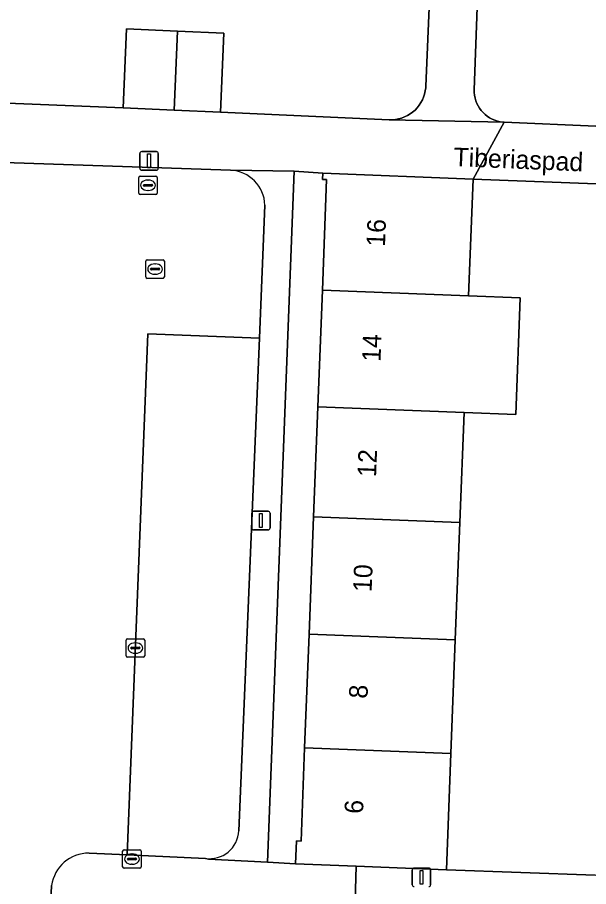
# Model space of a CAD drawing. Extents: x 161354 to 162026, y 386504 to 387460.
# Drawn here: x 161506.14 to 161536.91, y 387349.57 to 387396.43 of the extents above; entities that cross this region are included whole.
import ezdxf

# ---------------------------------------------------------------- set-up
doc = ezdxf.new("R2010")
doc.units = 0
for name, color, linetype in [('IMGEO_Erf', 7, 'Continuous'), ('IMGEO_Kolk', 7, 'Continuous'), ('IMGEO_Lichtmast', 7, 'Continuous'), ('IMGEO_Openbare_ruimte_label', 7, 'Continuous'), ('IMGEO_Pand', 7, 'Continuous'), ('IMGEO_Pand_nummerreeks', 7, 'Continuous'), ('IMGEO_Parkeervlak_open', 7, 'Continuous'), ('IMGEO_Rijbaan_lokaal_open', 7, 'Continuous'), ('IMGEO_Rioolput', 7, 'Continuous'), ('IMGEO_Voetpad_open', 7, 'Continuous')]:
    doc.layers.add(name, color=color, linetype=linetype)

msp = doc.modelspace()

# ---------------------------------------------------------------- linework, layer by layer
at = {"layer": 'IMGEO_Erf'}
for points in [[(161504.241, 387391.849), (161511.831, 387391.556), (161512.019, 387395.813), (161514.757, 387395.692), (161517.268, 387395.581), (161517.08, 387391.324), (161526.168, 387390.907), (161526.337, 387390.908), (161526.506, 387390.924), (161526.673, 387390.955), (161526.836, 387391), (161526.994, 387391.06), (161527.147, 387391.134), (161527.292, 387391.222), (161527.429, 387391.322), (161527.556, 387391.433), (161527.673, 387391.556), (161527.778, 387391.689), (161527.872, 387391.83), (161527.952, 387391.979), (161528.018, 387392.135), (161528.07, 387392.296), (161528.108, 387392.462), (161528.131, 387392.629), (161528.137, 387392.72), (161529.048, 387414.318)], [(161531.527, 387414.224), (161530.744, 387392.53), (161530.745, 387392.379), (161530.76, 387392.228), (161530.789, 387392.08), (161530.83, 387391.934), (161530.884, 387391.793), (161530.951, 387391.657), (161531.029, 387391.528), (161531.119, 387391.406), (161531.219, 387391.293), (161531.329, 387391.189), (161531.448, 387391.095), (161531.575, 387391.013), (161531.709, 387390.942), (161531.848, 387390.883), (161531.992, 387390.837), (161532.14, 387390.804), (161532.29, 387390.784), (161532.354, 387390.78), (161537.304, 387390.561)], [(161538.724, 387387.401), (161530.688, 387387.712), (161530.445, 387381.422), (161533.228, 387381.314), (161532.984, 387375.028), (161530.201, 387375.136), (161529.972, 387369.204), (161529.727, 387362.874), (161529.49, 387356.754), (161529.247, 387350.479), (161537.263, 387350.185)]]:
    msp.add_lwpolyline(points, dxfattribs=at)
msp.add_lwpolyline([(161521.053, 387388.134), (161519.613, 387350.892), (161521.119, 387350.794), (161521.168, 387352.036), (161521.416, 387352.026), (161521.611, 387357.06), (161521.848, 387363.18), (161522.093, 387369.51), (161522.322, 387375.442), (161522.565, 387381.728), (161522.796, 387387.688), (161522.578, 387387.697), (161522.591, 387388.025)], close=True, dxfattribs=at)
at = {"layer": 'IMGEO_Kolk'}
for p, q in [((161513.132, 387383.359), (161513.984, 387383.359)), ((161513.057, 387382.433), (161513.057, 387383.285)), ((161513.316, 387382.853), (161513.316, 387382.865)), ((161513.359, 387382.902), (161513.757, 387382.902)), ((161513.545, 387383.139), (161513.57, 387383.139)), ((161513.8, 387382.865), (161513.8, 387382.853)), ((161514.058, 387383.285), (161514.058, 387382.433)), ((161513.754, 387382.816), (161513.356, 387382.816)), ((161513.568, 387382.579), (161513.543, 387382.579)), ((161513.984, 387382.359), (161513.132, 387382.359)), ((161511.998, 387362.007), (161511.998, 387362.859)), ((161512.073, 387362.933), (161512.925, 387362.933)), ((161512.486, 387362.713), (161512.511, 387362.713)), ((161512.999, 387362.859), (161512.999, 387362.007)), ((161512.257, 387362.427), (161512.257, 387362.439)), ((161512.695, 387362.39), (161512.297, 387362.39)), ((161512.3, 387362.476), (161512.698, 387362.476)), ((161512.741, 387362.439), (161512.741, 387362.427)), ((161512.925, 387361.933), (161512.073, 387361.933)), ((161512.509, 387362.153), (161512.484, 387362.153)), ((161511.809, 387350.633), (161511.809, 387351.485)), ((161511.884, 387351.559), (161512.736, 387351.559)), ((161512.81, 387351.485), (161512.81, 387350.633)), ((161512.068, 387351.053), (161512.068, 387351.065)), ((161512.506, 387351.016), (161512.108, 387351.016)), ((161512.111, 387351.102), (161512.509, 387351.102)), ((161512.297, 387351.339), (161512.322, 387351.339)), ((161512.552, 387351.065), (161512.552, 387351.053)), ((161512.736, 387350.559), (161511.884, 387350.559)), ((161512.32, 387350.779), (161512.295, 387350.779))]:
    msp.add_line(p, q, dxfattribs=at)
for points in [[(161513.132, 387383.359), (161513.984, 387383.359)], [(161513.057, 387382.433), (161513.057, 387383.285)], [(161514.058, 387383.285), (161514.058, 387382.433)], [(161513.984, 387382.359), (161513.132, 387382.359)], [(161511.998, 387362.007), (161511.998, 387362.859)], [(161512.073, 387362.933), (161512.925, 387362.933)], [(161512.999, 387362.859), (161512.999, 387362.007)], [(161512.925, 387361.933), (161512.073, 387361.933)], [(161511.809, 387350.633), (161511.809, 387351.485)], [(161511.884, 387351.559), (161512.736, 387351.559)], [(161512.81, 387351.485), (161512.81, 387350.633)], [(161512.736, 387350.559), (161511.884, 387350.559)]]:
    msp.add_lwpolyline(points, dxfattribs=at)
for centre, radius, start, end in [((161513.134, 387383.283), 0.0765, 91.552, 178.448), ((161513.134, 387383.283), 0.0765, 91.552, 178.448), ((161513.982, 387383.283), 0.0765, 1.552, 88.448), ((161513.982, 387383.283), 0.0765, 1.552, 88.448), ((161513.356, 387382.862), 0.0403, 85.8775, 175.7526), ((161513.761, 387382.864), 0.0386, 1.7309, 96.639), ((161513.134, 387382.435), 0.0765, 181.552, 268.448), ((161513.134, 387382.435), 0.0765, 181.552, 268.448), ((161513.353, 387382.852), 0.0366, 178.938, 274.7102), ((161513.757, 387382.859), 0.043, 264.8664, 352.4533), ((161513.982, 387382.435), 0.0765, 271.552, 358.448), ((161513.982, 387382.435), 0.0765, 271.552, 358.448), ((161512.075, 387362.857), 0.0765, 91.552, 178.448), ((161512.075, 387362.857), 0.0765, 91.552, 178.448), ((161512.923, 387362.857), 0.0765, 1.552, 88.448), ((161512.923, 387362.857), 0.0765, 1.552, 88.448), ((161512.297, 387362.436), 0.0403, 85.8775, 175.7526), ((161512.294, 387362.426), 0.0366, 178.938, 274.7102), ((161512.698, 387362.433), 0.043, 264.8664, 352.4533), ((161512.702, 387362.438), 0.0386, 1.7309, 96.639), ((161512.075, 387362.009), 0.0765, 181.552, 268.448), ((161512.075, 387362.009), 0.0765, 181.552, 268.448), ((161512.923, 387362.009), 0.0765, 271.552, 358.448), ((161512.923, 387362.009), 0.0765, 271.552, 358.448), ((161511.886, 387351.483), 0.0765, 91.552, 178.448), ((161511.886, 387351.483), 0.0765, 91.552, 178.448), ((161512.734, 387351.483), 0.0765, 1.552, 88.448), ((161512.734, 387351.483), 0.0765, 1.552, 88.448), ((161512.108, 387351.062), 0.0403, 85.8775, 175.7526), ((161512.105, 387351.052), 0.0366, 178.938, 274.7102), ((161512.509, 387351.059), 0.043, 264.8664, 352.4533), ((161512.513, 387351.064), 0.0386, 1.7309, 96.639), ((161511.886, 387350.635), 0.0765, 181.552, 268.448), ((161511.886, 387350.635), 0.0765, 181.552, 268.448), ((161512.734, 387350.635), 0.0765, 271.552, 358.448), ((161512.734, 387350.635), 0.0765, 271.552, 358.448)]:
    msp.add_arc(centre, radius, start, end, dxfattribs=at)
for centre, major_axis, ratio, start_param, end_param in [((161513.544, 387382.859), (-0.387, 0.002), 0.722429, 4.712389, 7.853982), ((161513.569, 387382.859), (-0.39, 0.002), 0.717154, 1.570796, 4.712389), ((161512.485, 387362.433), (-0.387, 0.002), 0.722429, 4.712389, 7.853982), ((161512.51, 387362.433), (-0.39, 0.002), 0.717154, 1.570796, 4.712389), ((161512.296, 387351.059), (-0.387, 0.002), 0.722429, 4.712389, 7.853982), ((161512.321, 387351.059), (-0.39, 0.002), 0.717154, 1.570796, 4.712389)]:
    msp.add_ellipse(centre, major_axis=major_axis, ratio=ratio, start_param=start_param, end_param=end_param, dxfattribs=at)
at = {"layer": 'IMGEO_Lichtmast'}
for p, q in [((161512.735, 387388.29), (161512.735, 387389.09)), ((161512.735, 387389.09), (161512.735, 387388.29)), ((161512.835, 387389.19), (161513.625, 387389.19)), ((161513.625, 387389.19), (161512.835, 387389.19)), ((161513.725, 387389.09), (161513.725, 387388.29)), ((161513.725, 387388.29), (161513.725, 387389.09)), ((161513.625, 387388.19), (161512.835, 387388.19)), ((161512.835, 387388.19), (161513.625, 387388.19)), ((161518.861, 387369.803), (161519.651, 387369.803)), ((161519.651, 387369.803), (161518.861, 387369.803)), ((161518.761, 387368.903), (161518.761, 387369.703)), ((161518.761, 387369.703), (161518.761, 387368.903)), ((161519.751, 387369.703), (161519.751, 387368.903)), ((161519.751, 387368.903), (161519.751, 387369.703)), ((161519.651, 387368.803), (161518.861, 387368.803)), ((161518.861, 387368.803), (161519.651, 387368.803)), ((161527.506, 387350.572), (161528.296, 387350.572)), ((161528.296, 387350.572), (161527.506, 387350.572)), ((161527.406, 387349.672), (161527.406, 387350.472)), ((161527.406, 387350.472), (161527.406, 387349.672)), ((161528.396, 387350.472), (161528.396, 387349.672)), ((161528.396, 387349.672), (161528.396, 387350.472))]:
    msp.add_line(p, q, dxfattribs=at)
for points in [[(161513.155, 387389.065), (161513.305, 387389.065), (161513.305, 387388.315), (161513.155, 387388.315), (161513.155, 387389.065)], [(161519.181, 387369.678), (161519.331, 387369.678), (161519.331, 387368.928), (161519.181, 387368.928), (161519.181, 387369.678)], [(161527.826, 387350.447), (161527.976, 387350.447), (161527.976, 387349.697), (161527.826, 387349.697), (161527.826, 387350.447)]]:
    msp.add_lwpolyline(points, dxfattribs=at)
for centre, start, end in [((161512.835, 387389.09), 90, 180), ((161512.835, 387389.09), 90, 180), ((161513.625, 387389.09), 0, 90), ((161513.625, 387389.09), 360, 90), ((161512.835, 387388.29), 180, 270), ((161512.835, 387388.29), 180, 270), ((161513.625, 387388.29), 270, 0), ((161513.625, 387388.29), 270, 0), ((161518.861, 387369.703), 90, 180), ((161518.861, 387369.703), 90, 180), ((161519.651, 387369.703), 0, 90), ((161519.651, 387369.703), 360, 90), ((161518.861, 387368.903), 180, 270), ((161518.861, 387368.903), 180, 270), ((161519.651, 387368.903), 270, 0), ((161519.651, 387368.903), 270, 0), ((161527.506, 387350.472), 90, 180), ((161527.506, 387350.472), 90, 180), ((161528.296, 387350.472), 0, 90), ((161528.296, 387350.472), 360, 90), ((161527.506, 387349.672), 180, 270), ((161527.506, 387349.672), 180, 270), ((161528.296, 387349.672), 270, 0), ((161528.296, 387349.672), 270, 0)]:
    msp.add_arc(centre, 0.1, start, end, dxfattribs=at)
at = {"layer": 'IMGEO_Pand'}
for points in [[(161514.584, 387391.434), (161514.757, 387395.692), (161512.019, 387395.813), (161511.831, 387391.556)], [(161517.08, 387391.324), (161517.268, 387395.581), (161514.757, 387395.692), (161514.584, 387391.434)], [(161522.591, 387388.025), (161522.578, 387387.697), (161522.796, 387387.688), (161522.565, 387381.728), (161530.445, 387381.422), (161530.688, 387387.712)], [(161530.445, 387381.422), (161522.565, 387381.728), (161522.322, 387375.442), (161530.201, 387375.136), (161532.984, 387375.028), (161533.228, 387381.314)], [(161522.322, 387375.442), (161522.093, 387369.51), (161529.972, 387369.204), (161530.201, 387375.136)], [(161522.093, 387369.51), (161521.848, 387363.18), (161529.727, 387362.874), (161529.972, 387369.204)], [(161521.848, 387363.18), (161521.611, 387357.06), (161529.49, 387356.754), (161529.727, 387362.874)], [(161524.391, 387350.667), (161529.247, 387350.479), (161529.49, 387356.754), (161521.611, 387357.06), (161521.416, 387352.026), (161521.168, 387352.036), (161521.119, 387350.794)]]:
    msp.add_lwpolyline(points, close=True, dxfattribs=at)
at = {"layer": 'IMGEO_Parkeervlak_open'}
for points in [[(161519.183, 387379.127), (161513.169, 387379.365), (161512.055, 387351.285), (161516.27, 387351.093)], [(161518.06, 387352.573), (161519.183, 387379.127)]]:
    msp.add_lwpolyline(points, dxfattribs=at)
msp.add_arc((161516.495, 387352.643), 1.566, 261.7238, 357.4452, dxfattribs=at)
at = {"layer": 'IMGEO_Rijbaan_lokaal_open'}
for points in [[(161517.618, 387388.189), (161504.363, 387388.647)], [(161513.169, 387379.365), (161519.183, 387379.127), (161519.471, 387386.302)], [(161509.999, 387351.381), (161512.055, 387351.285), (161513.169, 387379.365)], [(161506.153, 387302.221), (161506.407, 387311.079), (161506.872, 387324.432), (161507.019, 387328.161), (161507.982, 387349.624)]]:
    msp.add_lwpolyline(points, dxfattribs=at)
for centre, radius, start, end in [((161517.527, 387386.246), 1.945, 1.6443, 87.314), ((161509.992, 387349.353), 2.028, 89.8035, 172.3145)]:
    msp.add_arc(centre, radius, start, end, dxfattribs=at)
at = {"layer": 'IMGEO_Rioolput'}
for p, q in [((161512.675, 387386.95), (161512.675, 387387.802)), ((161512.75, 387387.876), (161513.602, 387387.876)), ((161513.163, 387387.656), (161513.188, 387387.656)), ((161513.676, 387387.802), (161513.676, 387386.95)), ((161512.934, 387387.37), (161512.934, 387387.382)), ((161513.372, 387387.333), (161512.974, 387387.333)), ((161512.977, 387387.419), (161513.375, 387387.419)), ((161513.186, 387387.096), (161513.161, 387387.096)), ((161513.418, 387387.382), (161513.418, 387387.37)), ((161513.602, 387386.876), (161512.75, 387386.876))]:
    msp.add_line(p, q, dxfattribs=at)
for points in [[(161512.675, 387386.95), (161512.675, 387387.802)], [(161512.75, 387387.876), (161513.602, 387387.876)], [(161513.676, 387387.802), (161513.676, 387386.95)], [(161513.602, 387386.876), (161512.75, 387386.876)]]:
    msp.add_lwpolyline(points, dxfattribs=at)
for centre, radius, start, end in [((161512.752, 387387.8), 0.0765, 91.552, 178.448), ((161512.752, 387387.8), 0.0765, 91.552, 178.448), ((161513.6, 387387.8), 0.0765, 1.552, 88.448), ((161513.6, 387387.8), 0.0765, 1.552, 88.448), ((161512.974, 387387.379), 0.0403, 85.8775, 175.7526), ((161512.971, 387387.369), 0.0366, 178.938, 274.7102), ((161513.375, 387387.376), 0.043, 264.8664, 352.4533), ((161513.379, 387387.381), 0.0386, 1.7309, 96.639), ((161512.752, 387386.952), 0.0765, 181.552, 268.448), ((161512.752, 387386.952), 0.0765, 181.552, 268.448), ((161513.6, 387386.952), 0.0765, 271.552, 358.448), ((161513.6, 387386.952), 0.0765, 271.552, 358.448)]:
    msp.add_arc(centre, radius, start, end, dxfattribs=at)
for centre, major_axis, ratio, start_param, end_param in [((161513.162, 387387.376), (-0.387, 0.002), 0.722429, 4.712389, 7.853982), ((161513.187, 387387.376), (-0.39, 0.002), 0.717154, 1.570796, 4.712389)]:
    msp.add_ellipse(centre, major_axis=major_axis, ratio=ratio, start_param=start_param, end_param=end_param, dxfattribs=at)
at = {"layer": 'IMGEO_Voetpad_open'}
for points in [[(161529.048, 387414.318), (161528.137, 387392.72), (161528.131, 387392.629), (161528.108, 387392.462), (161528.07, 387392.296), (161528.018, 387392.135), (161527.952, 387391.979), (161527.872, 387391.83), (161527.778, 387391.689), (161527.673, 387391.556), (161527.556, 387391.433), (161527.429, 387391.322), (161527.292, 387391.222), (161527.147, 387391.134), (161526.994, 387391.06), (161526.836, 387391), (161526.673, 387390.955), (161526.506, 387390.924), (161526.337, 387390.908), (161526.168, 387390.907), (161532.354, 387390.78), (161532.29, 387390.784), (161532.14, 387390.804), (161531.992, 387390.837), (161531.848, 387390.883), (161531.709, 387390.942), (161531.575, 387391.013), (161531.448, 387391.095), (161531.329, 387391.189), (161531.219, 387391.293), (161531.119, 387391.406), (161531.029, 387391.528), (161530.951, 387391.657), (161530.884, 387391.793), (161530.83, 387391.934), (161530.789, 387392.08), (161530.76, 387392.228), (161530.745, 387392.379), (161530.744, 387392.53), (161531.527, 387414.224)], [(161532.354, 387390.78), (161526.168, 387390.907), (161517.08, 387391.324), (161514.584, 387391.434), (161511.831, 387391.556), (161504.241, 387391.849), (161501.636, 387391.969), (161500, 387392.045), (161498.979, 387392.092), (161491.437, 387392.321), (161488.686, 387392.441), (161486.107, 387392.554), (161478.373, 387392.884), (161475.632, 387392.975), (161474.157, 387392.949), (161467.857, 387393.239), (161460.39, 387393.614), (161454.063, 387393.893), (161452.687, 387393.933), (161452.519, 387390.318), (161452.532, 387389.945)], [(161504.363, 387388.647), (161517.618, 387388.189), (161521.053, 387388.134), (161522.591, 387388.025), (161530.688, 387387.712), (161532.354, 387390.78)], [(161573.598, 387389.076), (161565.962, 387389.42), (161563.25, 387389.504), (161560.697, 387389.583), (161553.039, 387389.918), (161550.323, 387390.011), (161547.765, 387390.099), (161540.052, 387390.469), (161537.304, 387390.561), (161532.354, 387390.78), (161530.688, 387387.712), (161538.724, 387387.401), (161541.726, 387387.285), (161543.232, 387387.218), (161548.412, 387386.977), (161549.311, 387386.944), (161561.929, 387386.476), (161562.069, 387386.48), (161567.15, 387386.089)], [(161516.27, 387351.093), (161516.436, 387351.06), (161519.613, 387350.892), (161521.053, 387388.134)], [(161521.053, 387388.134), (161517.618, 387388.189)], [(161519.471, 387386.302), (161519.183, 387379.127), (161518.06, 387352.573)], [(161524.391, 387350.667), (161521.119, 387350.794), (161519.613, 387350.892), (161516.436, 387351.06), (161516.27, 387351.093), (161512.055, 387351.285), (161509.999, 387351.381)], [(161507.982, 387349.624), (161507.019, 387328.161), (161508.77, 387328.112), (161509.48, 387346.96), (161509.486, 387347.054), (161509.508, 387347.215), (161509.544, 387347.375), (161509.594, 387347.53), (161509.658, 387347.68), (161509.735, 387347.824), (161509.824, 387347.961), (161509.926, 387348.089), (161510.038, 387348.207), (161510.161, 387348.315), (161510.292, 387348.412), (161510.432, 387348.496), (161510.579, 387348.568), (161510.731, 387348.626), (161510.889, 387348.67), (161511.049, 387348.7), (161511.212, 387348.716), (161511.375, 387348.717), (161524.316, 387348.169), (161524.391, 387350.667)], [(161541.82, 387349.538), (161541.837, 387350.001), (161540.298, 387350.063), (161537.263, 387350.185), (161529.247, 387350.479), (161524.391, 387350.667), (161524.316, 387348.169)]]:
    msp.add_lwpolyline(points, dxfattribs=at)
for centre, radius, start, end in [((161517.527, 387386.246), 1.945, 1.6443, 87.314), ((161516.495, 387352.643), 1.566, 261.7238, 357.4452), ((161509.992, 387349.353), 2.028, 89.8035, 172.3145)]:
    msp.add_arc(centre, radius, start, end, dxfattribs=at)

# ---------------------------------------------------------------- texts
at = {"layer": 'IMGEO_Openbare_ruimte_label'}
msp.add_text('Tiberiaspad', height=1, rotation=357.6498, dxfattribs=at).set_placement((161529.614, 387388.412))
at = {"layer": 'IMGEO_Pand_nummerreeks'}
for s, rotation, p in [('16', 87.784, (161525.937, 387384.053)), ('14', 87.7829, (161525.696, 387377.847)), ('12', 87.784, (161525.457, 387371.639)), ('10', 87.784, (161525.217, 387365.44)), ('8', 87.784, (161524.995, 387359.694)), ('6', 87.784, (161524.755, 387353.485))]:
    msp.add_text(s, height=1, rotation=rotation, dxfattribs=at).set_placement(p)

doc.saveas('drawing.dxf')
